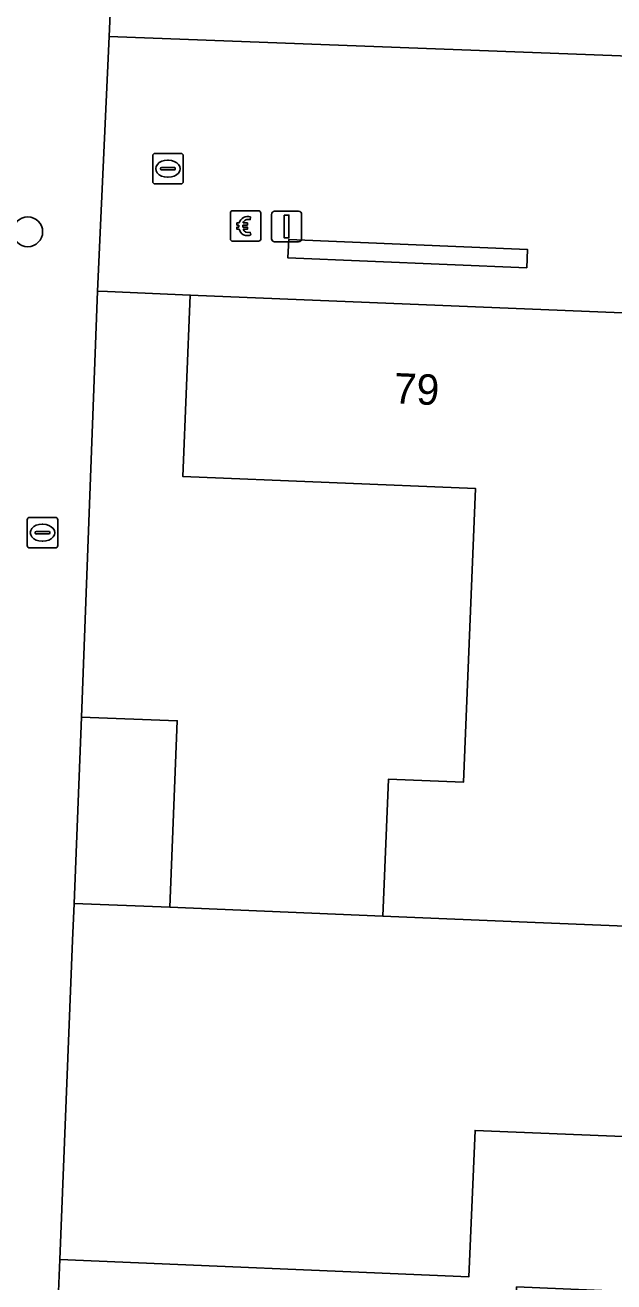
# Model space of a CAD drawing. Extents: x 160786 to 161429, y 386828 to 387485.
# Drawn here: x 161304.39 to 161323.71, y 386988.79 to 387030.08 of the extents above; entities that cross this region are included whole.
import ezdxf

# ---------------------------------------------------------------- set-up
doc = ezdxf.new("R2010")
doc.units = 0
for name, color, linetype in [('IMGEO_Betaalautomaat', 7, 'Continuous'), ('IMGEO_Boom', 7, 'Continuous'), ('IMGEO_Brandkraan', 7, 'Continuous'), ('IMGEO_Erf', 7, 'Continuous'), ('IMGEO_Groenvoorziening', 7, 'Continuous'), ('IMGEO_Kolk', 7, 'Continuous'), ('IMGEO_Lichtmast', 7, 'Continuous'), ('IMGEO_Muur', 7, 'Continuous'), ('IMGEO_Pand', 7, 'Continuous'), ('IMGEO_Pand_nummerreeks', 7, 'Continuous'), ('IMGEO_Rijbaan_lokaal_open', 7, 'Continuous'), ('IMGEO_Voetpad_open', 7, 'Continuous')]:
    doc.layers.add(name, color=color, linetype=linetype)

msp = doc.modelspace()

# ---------------------------------------------------------------- linework, layer by layer
at = {"layer": 'IMGEO_Betaalautomaat'}
for p, q in [((161311.121, 387023.054), (161311.121, 387023.895)), ((161311.121, 387023.895), (161311.121, 387023.054)), ((161311.196, 387023.978), (161312.037, 387023.978)), ((161312.037, 387023.978), (161311.196, 387023.978)), ((161312.12, 387023.904), (161312.12, 387023.063)), ((161312.12, 387023.063), (161312.12, 387023.904)), ((161311.404, 387023.442), (161311.404, 387023.51)), ((161311.525, 387023.51), (161311.525, 387023.442)), ((161311.783, 387023.783), (161311.766, 387023.683)), ((161311.77, 387023.277), (161311.792, 387023.19)), ((161312.046, 387022.979), (161311.205, 387022.979)), ((161311.205, 387022.979), (161312.046, 387022.979))]:
    msp.add_line(p, q, dxfattribs=at)
for points in [[(161311.404, 387023.51), (161311.335, 387023.51), (161311.335, 387023.579), (161311.414, 387023.579)], [(161311.409, 387023.373), (161311.335, 387023.373), (161311.335, 387023.442), (161311.404, 387023.442)], [(161311.536, 387023.579), (161311.683, 387023.579), (161311.683, 387023.51), (161311.525, 387023.51)], [(161311.525, 387023.442), (161311.683, 387023.442), (161311.683, 387023.373), (161311.539, 387023.373)]]:
    msp.add_lwpolyline(points, dxfattribs=at)
for centre, radius, start, end in [((161311.199, 387023.901), 0.0779, 92.4484, 184.2845), ((161311.199, 387023.901), 0.0779, 92.4484, 184.2845), ((161312.043, 387023.901), 0.0779, 2.4484, 94.2845), ((161312.043, 387023.901), 0.0779, 2.4484, 94.2845), ((161311.697, 387023.503), 0.293, 73.014, 165.0139), ((161311.703, 387023.516), 0.179, 69.3236, 159.5683), ((161311.199, 387023.057), 0.0779, 182.4484, 274.2845), ((161311.199, 387023.057), 0.0779, 182.4484, 274.2845), ((161311.67, 387023.428), 0.267, 191.8096, 297.0389), ((161311.703, 387023.443), 0.179, 202.7625, 291.8693), ((161312.043, 387023.057), 0.0779, 272.4484, 4.2845), ((161312.043, 387023.057), 0.0779, 272.4484, 4.2845)]:
    msp.add_arc(centre, radius, start, end, dxfattribs=at)
at = {"layer": 'IMGEO_Boom'}
msp.add_circle((161304.472, 387023.288), 0.489, dxfattribs=at)
at = {"layer": 'IMGEO_Brandkraan'}
for p, q in [((161304.456, 387012.976), (161304.456, 387013.828)), ((161304.531, 387013.902), (161305.383, 387013.902)), ((161304.944, 387013.682), (161304.969, 387013.682)), ((161305.457, 387013.828), (161305.457, 387012.976)), ((161304.715, 387013.396), (161304.715, 387013.408)), ((161305.153, 387013.359), (161304.755, 387013.359)), ((161304.758, 387013.445), (161305.156, 387013.445)), ((161304.967, 387013.122), (161304.942, 387013.122)), ((161305.199, 387013.408), (161305.199, 387013.396)), ((161305.383, 387012.902), (161304.531, 387012.902))]:
    msp.add_line(p, q, dxfattribs=at)
for points in [[(161304.456, 387012.976), (161304.456, 387013.828)], [(161304.531, 387013.902), (161305.383, 387013.902)], [(161305.457, 387013.828), (161305.457, 387012.976)], [(161305.383, 387012.902), (161304.531, 387012.902)]]:
    msp.add_lwpolyline(points, dxfattribs=at)
for centre, radius, start, end in [((161304.533, 387013.826), 0.0765, 91.552, 178.448), ((161304.533, 387013.826), 0.0765, 91.552, 178.448), ((161305.381, 387013.826), 0.0765, 1.552, 88.448), ((161305.381, 387013.826), 0.0765, 1.552, 88.448), ((161304.755, 387013.405), 0.0403, 85.8775, 175.7526), ((161304.752, 387013.395), 0.0366, 178.938, 274.7102), ((161305.156, 387013.402), 0.043, 264.8664, 352.4533), ((161305.16, 387013.407), 0.0386, 1.7309, 96.639), ((161304.533, 387012.978), 0.0765, 181.552, 268.448), ((161304.533, 387012.978), 0.0765, 181.552, 268.448), ((161305.381, 387012.978), 0.0765, 271.552, 358.448), ((161305.381, 387012.978), 0.0765, 271.552, 358.448)]:
    msp.add_arc(centre, radius, start, end, dxfattribs=at)
for centre, major_axis, ratio, start_param, end_param in [((161304.943, 387013.402), (-0.387, 0.002), 0.722429, 4.712389, 7.853982), ((161304.968, 387013.402), (-0.39, 0.002), 0.717154, 1.570796, 4.712389)]:
    msp.add_ellipse(centre, major_axis=major_axis, ratio=ratio, start_param=start_param, end_param=end_param, dxfattribs=at)
at = {"layer": 'IMGEO_Erf'}
msp.add_lwpolyline([(161307.574, 387039.583), (161307.145, 387029.702), (161326.242, 387028.985)], dxfattribs=at)
msp.add_lwpolyline([(161307.084, 387021.324), (161306.763, 387021.339), (161306.231, 387007.346), (161309.38, 387007.223), (161309.14, 387001.096), (161316.124, 387000.805), (161316.311, 387005.304), (161318.77, 387005.201), (161319.171, 387014.851), (161309.558, 387015.25), (161309.806, 387021.211)], close=True, dxfattribs=at)
at = {"layer": 'IMGEO_Groenvoorziening'}
for points in [[(161320.853, 387022.104), (161320.878, 387022.704), (161313.035, 387023.03), (161313.01, 387022.43)], [(161377.988, 386991.819), (161378.212, 386998.287), (161373.218, 386998.526), (161370.121, 386998.674), (161362.951, 386998.982), (161352.162, 386999.342), (161345.043, 386999.585), (161335.274, 387000), (161334.12, 387000.049), (161327.057, 387000.352), (161321.12, 387000.598), (161316.124, 387000.805), (161309.14, 387001.096), (161305.991, 387001.219), (161305.942, 387000), (161305.522, 386989.524), (161318.951, 386988.957), (161319.154, 386993.764), (161324.809, 386993.526)]]:
    msp.add_lwpolyline(points, close=True, dxfattribs=at)
at = {"layer": 'IMGEO_Kolk'}
for p, q in [((161308.572, 387024.935), (161308.572, 387025.787)), ((161308.647, 387025.861), (161309.499, 387025.861)), ((161309.06, 387025.641), (161309.085, 387025.641)), ((161309.573, 387025.787), (161309.573, 387024.935)), ((161308.831, 387025.355), (161308.831, 387025.367)), ((161309.269, 387025.318), (161308.871, 387025.318)), ((161308.874, 387025.404), (161309.272, 387025.404)), ((161309.083, 387025.081), (161309.058, 387025.081)), ((161309.315, 387025.367), (161309.315, 387025.355)), ((161309.499, 387024.861), (161308.647, 387024.861))]:
    msp.add_line(p, q, dxfattribs=at)
for points in [[(161308.572, 387024.935), (161308.572, 387025.787)], [(161308.647, 387025.861), (161309.499, 387025.861)], [(161309.573, 387025.787), (161309.573, 387024.935)], [(161309.499, 387024.861), (161308.647, 387024.861)]]:
    msp.add_lwpolyline(points, dxfattribs=at)
for centre, radius, start, end in [((161308.649, 387025.785), 0.0765, 91.552, 178.448), ((161308.649, 387025.785), 0.0765, 91.552, 178.448), ((161309.497, 387025.785), 0.0765, 1.552, 88.448), ((161309.497, 387025.785), 0.0765, 1.552, 88.448), ((161308.871, 387025.364), 0.0403, 85.8775, 175.7526), ((161308.868, 387025.354), 0.0366, 178.938, 274.7102), ((161309.272, 387025.361), 0.043, 264.8664, 352.4533), ((161309.276, 387025.366), 0.0386, 1.7309, 96.639), ((161308.649, 387024.937), 0.0765, 181.552, 268.448), ((161308.649, 387024.937), 0.0765, 181.552, 268.448), ((161309.497, 387024.937), 0.0765, 271.552, 358.448), ((161309.497, 387024.937), 0.0765, 271.552, 358.448)]:
    msp.add_arc(centre, radius, start, end, dxfattribs=at)
for centre, major_axis, ratio, start_param, end_param in [((161309.059, 387025.361), (-0.387, 0.002), 0.722429, 4.712389, 7.853982), ((161309.084, 387025.361), (-0.39, 0.002), 0.717154, 1.570796, 4.712389)]:
    msp.add_ellipse(centre, major_axis=major_axis, ratio=ratio, start_param=start_param, end_param=end_param, dxfattribs=at)
at = {"layer": 'IMGEO_Lichtmast'}
for p, q in [((161312.471, 387023.06), (161312.471, 387023.86)), ((161312.471, 387023.86), (161312.471, 387023.06)), ((161312.571, 387023.96), (161313.361, 387023.96)), ((161313.361, 387023.96), (161312.571, 387023.96)), ((161313.461, 387023.86), (161313.461, 387023.06)), ((161313.461, 387023.06), (161313.461, 387023.86)), ((161313.361, 387022.96), (161312.571, 387022.96)), ((161312.571, 387022.96), (161313.361, 387022.96))]:
    msp.add_line(p, q, dxfattribs=at)
msp.add_lwpolyline([(161312.891, 387023.835), (161313.041, 387023.835), (161313.041, 387023.085), (161312.891, 387023.085), (161312.891, 387023.835)], dxfattribs=at)
for centre, start, end in [((161312.571, 387023.86), 90, 180), ((161312.571, 387023.86), 90, 180), ((161313.361, 387023.86), 0, 90), ((161313.361, 387023.86), 360, 90), ((161312.571, 387023.06), 180, 270), ((161312.571, 387023.06), 180, 270), ((161313.361, 387023.06), 270, 0), ((161313.361, 387023.06), 270, 0)]:
    msp.add_arc(centre, 0.1, start, end, dxfattribs=at)
at = {"layer": 'IMGEO_Muur'}
msp.add_lwpolyline([(161306.763, 387021.339), (161306.231, 387007.346)], dxfattribs=at)
at = {"layer": 'IMGEO_Pand'}
for points in [[(161321.12, 387000.598), (161327.057, 387000.352), (161327.305, 387006.402), (161324.472, 387006.518), (161324.8, 387014.409), (161324.849, 387015.583), (161325.056, 387020.578), (161309.806, 387021.211), (161309.558, 387015.25), (161319.171, 387014.851), (161318.77, 387005.201), (161316.311, 387005.304), (161316.124, 387000.805)], [(161309.14, 387001.096), (161309.38, 387007.223), (161306.231, 387007.346), (161305.991, 387001.219)], [(161319.154, 386993.764), (161318.951, 386988.957), (161305.522, 386989.524), (161305.433, 386987.42), (161307.893, 386987.316), (161307.705, 386982.878), (161320.248, 386982.34), (161321.278, 386982.297), (161321.407, 386985.354), (161320.377, 386985.397), (161320.513, 386988.624), (161324.595, 386988.451), (161324.809, 386993.526)]]:
    msp.add_lwpolyline(points, close=True, dxfattribs=at)
at = {"layer": 'IMGEO_Rijbaan_lokaal_open'}
msp.add_lwpolyline([(161326.242, 387028.985), (161307.145, 387029.702), (161306.892, 387024.216), (161306.763, 387021.339), (161307.084, 387021.324), (161309.806, 387021.211), (161325.056, 387020.578), (161327.814, 387020.467), (161343.045, 387019.819), (161345.756, 387019.68), (161361.04, 387019.026), (161363.717, 387018.934), (161372.867, 387018.569), (161373.042, 387021.575), (161373.164, 387024.646), (161373.285, 387027.717)], dxfattribs=at)
msp.add_lwpolyline([(161320.853, 387022.104), (161313.01, 387022.43), (161313.035, 387023.03), (161320.878, 387022.704)], close=True, dxfattribs=at)
at = {"layer": 'IMGEO_Voetpad_open'}
msp.add_lwpolyline([(161304.643, 386967.566), (161304.735, 386969.75), (161304.905, 386974.209), (161304.998, 386976.414), (161305.162, 386980.793), (161305.254, 386982.981), (161305.433, 386987.42), (161305.522, 386989.524), (161305.942, 387000), (161305.991, 387001.219), (161306.231, 387007.346), (161306.763, 387021.339), (161306.892, 387024.216), (161307.145, 387029.702), (161307.574, 387039.583), (161307.653, 387041.703), (161307.825, 387046.186), (161307.903, 387048.288), (161308.114, 387052.774), (161308.193, 387054.899), (161308.395, 387059.411), (161308.47, 387061.416), (161308.913, 387072.289)], dxfattribs=at)

# ---------------------------------------------------------------- texts
at = {"layer": 'IMGEO_Pand_nummerreeks'}
msp.add_text('79', height=1, rotation=357.6231, dxfattribs=at).set_placement((161316.47, 387017.652))

doc.saveas('drawing.dxf')
